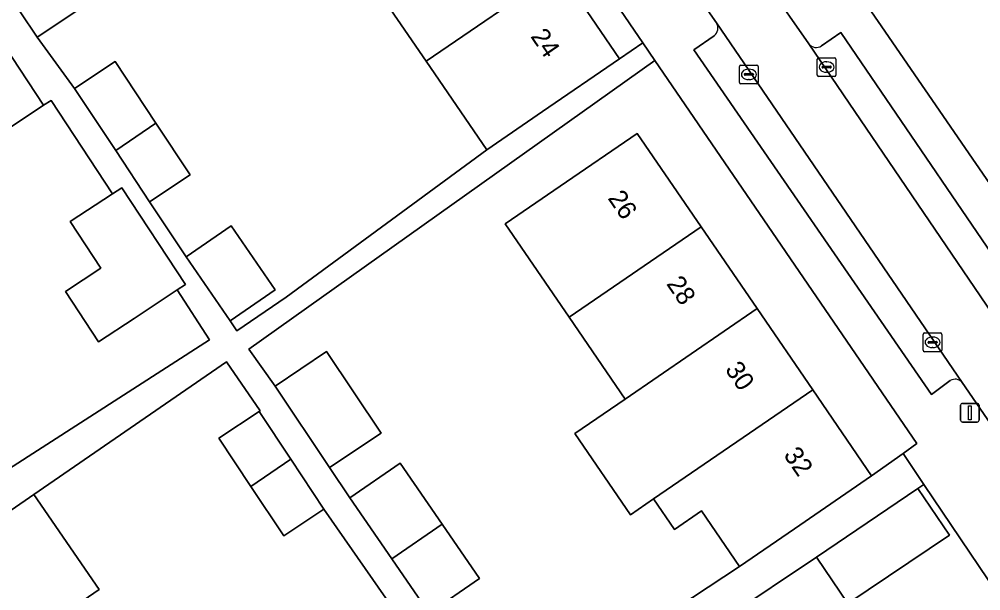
# Model space of a CAD drawing. Extents: x 157445 to 158888, y 383061 to 384688.
# Drawn here: x 158205.5 to 158256.9, y 383464.4 to 383494.9 of the extents above; entities that cross this region are included whole.
import ezdxf

# ---------------------------------------------------------------- set-up
doc = ezdxf.new("R2010")
doc.units = 0
for name, color, linetype in [('IMGEO_Erf', 7, 'Continuous'), ('IMGEO_Kolk', 7, 'Continuous'), ('IMGEO_Lichtmast', 7, 'Continuous'), ('IMGEO_Pand', 7, 'Continuous'), ('IMGEO_Pand_nummerreeks', 7, 'Continuous'), ('IMGEO_Parkeervlak_open', 7, 'Continuous'), ('IMGEO_Rijbaan_lokaal_open', 7, 'Continuous'), ('IMGEO_Voetpad_open', 7, 'Continuous')]:
    doc.layers.add(name, color=color, linetype=linetype)

msp = doc.modelspace()

# ---------------------------------------------------------------- linework, layer by layer
at = {"layer": 'IMGEO_Erf'}
for points in [[(158202.728, 383546.459), (158201.824, 383547.755), (158200.606, 383546.906), (158204.055, 383541.866), (158206.995, 383537.569), (158210.043, 383533.115), (158213.13, 383528.602), (158216.105, 383524.254), (158219.306, 383519.576), (158222.205, 383515.34), (158225.283, 383510.841), (158228.146, 383506.658), (158231.302, 383502.045), (158232.701, 383500), (158234.37, 383497.561), (158237.604, 383492.835), (158238.846, 383493.685)], [(158286.652, 383500.11), (158285.192, 383502.264), (158283.11, 383500.837), (158280.867, 383504.146), (158277.943, 383508.46), (158273.296, 383515.317), (158248.726, 383498.787), (158261.869, 383479.658), (158263.225, 383478.825), (158267.616, 383481.822), (158264.437, 383486.465), (158261.443, 383490.837), (158258.5, 383495.134), (158255.168, 383500), (158255.099, 383500.101), (158259.224, 383502.926), (158262.19, 383504.957), (158265.591, 383499.994), (158268.536, 383495.697), (158271.532, 383491.325), (158274.714, 383486.682), (158287.155, 383494.87), (158284.57, 383498.683)], [(158225.114, 383464.023), (158221.804, 383468.772), (158219.649, 383467.342), (158217.895, 383469.987), (158216.184, 383472.566), (158218.34, 383473.995), (158218.389, 383474.028), (158216.591, 383476.642), (158206.293, 383469.555), (158209.78, 383464.489), (158207.568, 383462.956), (158211.084, 383457.845), (158213.085, 383459.222), (158216.403, 383454.4), (158214.402, 383453.023), (158217.91, 383447.924), (158230.385, 383456.51), (158228.779, 383458.932), (158228.578, 383458.799), (158226.091, 383457.149), (158224.34, 383459.789), (158222.626, 383462.373)]]:
    msp.add_lwpolyline(points, close=True, dxfattribs=at)
for points in [[(158208.65, 383495.439), (158206.466, 383493.99), (158208.472, 383491.243), (158210.639, 383492.682), (158212.818, 383489.397), (158214.652, 383486.633), (158212.486, 383485.195), (158214.435, 383482.259), (158216.842, 383483.913), (158219.193, 383480.489), (158216.786, 383478.835), (158217.152, 383478.302), (158219.777, 383480.105), (158230.505, 383487.973), (158227.269, 383492.701), (158224.2, 383497.185)], [(158234.019, 383459.132), (158244.018, 383465.716), (158241.982, 383468.69), (158240.533, 383467.697), (158239.422, 383469.32), (158238.195, 383468.479), (158235.219, 383472.824), (158237.896, 383474.657), (158234.903, 383479.028), (158231.491, 383484.011), (158234.426, 383486.021), (158238.551, 383488.845), (158241.962, 383483.863), (158244.955, 383479.493), (158247.93, 383475.148), (158251.078, 383470.551), (158252.756, 383471.75), (158253.494, 383472.281), (158239.489, 383492.745), (158217.787, 383477.319), (158219.186, 383475.351), (158221.935, 383477.193), (158224.855, 383472.838), (158222.106, 383470.995), (158223.186, 383469.384), (158225.88, 383471.236), (158228.128, 383467.965), (158230.114, 383465.077), (158227.421, 383463.226)], [(158204.683, 383470.749), (158215.682, 383477.821), (158213.961, 383480.49), (158211.653, 383478.967), (158209.752, 383477.712), (158207.98, 383480.397), (158209.882, 383481.652), (158208.244, 383484.136), (158210.507, 383485.628), (158207.218, 383490.612), (158206.819, 383490.349), (158204.758, 383488.989)], [(158264.622, 383454.147), (158253.873, 383470.093), (158253.553, 383469.872), (158255.231, 383467.385), (158249.808, 383463.729), (158248.13, 383466.216), (158219.38, 383446.973)]]:
    msp.add_lwpolyline(points, dxfattribs=at)
at = {"layer": 'IMGEO_Kolk'}
for p, q in [((158248.169, 383491.966), (158248.169, 383492.818)), ((158248.244, 383492.892), (158249.096, 383492.892)), ((158249.17, 383492.818), (158249.17, 383491.966)), ((158244.013, 383491.574), (158244.013, 383492.426)), ((158244.088, 383492.5), (158244.94, 383492.5)), ((158245.014, 383492.426), (158245.014, 383491.574)), ((158248.428, 383492.386), (158248.428, 383492.398)), ((158248.866, 383492.349), (158248.468, 383492.349)), ((158248.471, 383492.435), (158248.869, 383492.435)), ((158248.657, 383492.672), (158248.682, 383492.672)), ((158248.912, 383492.398), (158248.912, 383492.386)), ((158244.272, 383491.994), (158244.272, 383492.006)), ((158244.71, 383491.957), (158244.312, 383491.957)), ((158244.315, 383492.043), (158244.713, 383492.043)), ((158244.501, 383492.28), (158244.526, 383492.28)), ((158244.756, 383492.006), (158244.756, 383491.994)), ((158249.096, 383491.892), (158248.244, 383491.892)), ((158248.68, 383492.112), (158248.655, 383492.112)), ((158244.94, 383491.5), (158244.088, 383491.5)), ((158244.524, 383491.72), (158244.499, 383491.72)), ((158253.833, 383477.261), (158253.833, 383478.113)), ((158253.908, 383478.187), (158254.76, 383478.187)), ((158254.321, 383477.967), (158254.346, 383477.967)), ((158254.834, 383478.113), (158254.834, 383477.261)), ((158254.092, 383477.681), (158254.092, 383477.693)), ((158254.53, 383477.644), (158254.132, 383477.644)), ((158254.135, 383477.73), (158254.533, 383477.73)), ((158254.344, 383477.407), (158254.319, 383477.407)), ((158254.576, 383477.693), (158254.576, 383477.681)), ((158254.76, 383477.187), (158253.908, 383477.187))]:
    msp.add_line(p, q, dxfattribs=at)
for points in [[(158248.169, 383491.966), (158248.169, 383492.818)], [(158248.244, 383492.892), (158249.096, 383492.892)], [(158249.17, 383492.818), (158249.17, 383491.966)], [(158244.013, 383491.574), (158244.013, 383492.426)], [(158244.088, 383492.5), (158244.94, 383492.5)], [(158245.014, 383492.426), (158245.014, 383491.574)], [(158249.096, 383491.892), (158248.244, 383491.892)], [(158244.94, 383491.5), (158244.088, 383491.5)], [(158253.833, 383477.261), (158253.833, 383478.113)], [(158253.908, 383478.187), (158254.76, 383478.187)], [(158254.834, 383478.113), (158254.834, 383477.261)], [(158254.76, 383477.187), (158253.908, 383477.187)]]:
    msp.add_lwpolyline(points, dxfattribs=at)
for centre, radius, start, end in [((158248.246, 383492.816), 0.0765, 91.552, 178.448), ((158248.246, 383492.816), 0.0765, 91.552, 178.448), ((158249.094, 383492.816), 0.0765, 1.552, 88.448), ((158249.094, 383492.816), 0.0765, 1.552, 88.448), ((158244.09, 383492.424), 0.0765, 91.552, 178.448), ((158244.09, 383492.424), 0.0765, 91.552, 178.448), ((158244.938, 383492.424), 0.0765, 1.552, 88.448), ((158244.938, 383492.424), 0.0765, 1.552, 88.448), ((158248.468, 383492.395), 0.0403, 85.8775, 175.7526), ((158248.465, 383492.385), 0.0366, 178.938, 274.7102), ((158248.869, 383492.392), 0.043, 264.8664, 352.4533), ((158248.873, 383492.397), 0.0386, 1.7309, 96.639), ((158244.312, 383492.003), 0.0403, 85.8775, 175.7526), ((158244.309, 383491.993), 0.0366, 178.938, 274.7102), ((158244.713, 383492), 0.043, 264.8664, 352.4533), ((158244.717, 383492.005), 0.0386, 1.7309, 96.639), ((158248.246, 383491.968), 0.0765, 181.552, 268.448), ((158248.246, 383491.968), 0.0765, 181.552, 268.448), ((158249.094, 383491.968), 0.0765, 271.552, 358.448), ((158249.094, 383491.968), 0.0765, 271.552, 358.448), ((158244.09, 383491.576), 0.0765, 181.552, 268.448), ((158244.09, 383491.576), 0.0765, 181.552, 268.448), ((158244.938, 383491.576), 0.0765, 271.552, 358.448), ((158244.938, 383491.576), 0.0765, 271.552, 358.448), ((158253.91, 383478.111), 0.0765, 91.552, 178.448), ((158253.91, 383478.111), 0.0765, 91.552, 178.448), ((158254.758, 383478.111), 0.0765, 1.552, 88.448), ((158254.758, 383478.111), 0.0765, 1.552, 88.448), ((158254.132, 383477.69), 0.0403, 85.8775, 175.7526), ((158254.129, 383477.68), 0.0366, 178.938, 274.7102), ((158254.533, 383477.687), 0.043, 264.8664, 352.4533), ((158254.537, 383477.692), 0.0386, 1.7309, 96.639), ((158253.91, 383477.263), 0.0765, 181.552, 268.448), ((158253.91, 383477.263), 0.0765, 181.552, 268.448), ((158254.758, 383477.263), 0.0765, 271.552, 358.448), ((158254.758, 383477.263), 0.0765, 271.552, 358.448)]:
    msp.add_arc(centre, radius, start, end, dxfattribs=at)
for centre, major_axis, ratio, start_param, end_param in [((158248.656, 383492.392), (-0.387, 0.002), 0.722429, 4.712389, 7.853982), ((158248.681, 383492.392), (-0.39, 0.002), 0.717154, 1.570796, 4.712389), ((158244.5, 383492), (-0.387, 0.002), 0.722429, 4.712389, 7.853982), ((158244.525, 383492), (-0.39, 0.002), 0.717154, 1.570796, 4.712389), ((158254.32, 383477.687), (-0.387, 0.002), 0.722429, 4.712389, 7.853982), ((158254.345, 383477.687), (-0.39, 0.002), 0.717154, 1.570796, 4.712389)]:
    msp.add_ellipse(centre, major_axis=major_axis, ratio=ratio, start_param=start_param, end_param=end_param, dxfattribs=at)
at = {"layer": 'IMGEO_Lichtmast'}
for p, q in [((158255.828, 383473.528), (158255.828, 383474.328)), ((158255.828, 383474.328), (158255.828, 383473.528)), ((158255.928, 383474.428), (158256.718, 383474.428)), ((158256.718, 383474.428), (158255.928, 383474.428)), ((158256.818, 383474.328), (158256.818, 383473.528)), ((158256.818, 383473.528), (158256.818, 383474.328)), ((158256.718, 383473.428), (158255.928, 383473.428)), ((158255.928, 383473.428), (158256.718, 383473.428))]:
    msp.add_line(p, q, dxfattribs=at)
msp.add_lwpolyline([(158256.248, 383474.303), (158256.398, 383474.303), (158256.398, 383473.553), (158256.248, 383473.553), (158256.248, 383474.303)], dxfattribs=at)
for centre, start, end in [((158255.928, 383474.328), 90, 180), ((158255.928, 383474.328), 90, 180), ((158256.718, 383474.328), 0, 90), ((158256.718, 383474.328), 360, 90), ((158255.928, 383473.528), 180, 270), ((158255.928, 383473.528), 180, 270), ((158256.718, 383473.528), 270, 0), ((158256.718, 383473.528), 270, 0)]:
    msp.add_arc(centre, 0.1, start, end, dxfattribs=at)
at = {"layer": 'IMGEO_Pand'}
for points in [[(158224.2, 383497.185), (158227.269, 383492.701), (158234.37, 383497.561), (158232.701, 383500), (158231.302, 383502.045), (158228.314, 383500)], [(158206.816, 383498.203), (158204.652, 383496.722), (158206.466, 383493.99), (158208.65, 383495.439)], [(158227.269, 383492.701), (158230.505, 383487.973), (158233.479, 383490.01), (158237.604, 383492.835), (158234.37, 383497.561)], [(158205.133, 383492.905), (158203.092, 383491.516), (158204.758, 383488.989), (158206.819, 383490.349)], [(158208.472, 383491.243), (158210.672, 383487.928), (158212.818, 383489.397), (158210.639, 383492.682)], [(158212.818, 383489.397), (158210.672, 383487.928), (158212.486, 383485.195), (158214.652, 383486.633)], [(158241.962, 383483.863), (158238.551, 383488.845), (158234.426, 383486.021), (158231.491, 383484.011), (158234.903, 383479.028)], [(158210.993, 383485.949), (158210.507, 383485.628), (158208.244, 383484.136), (158209.882, 383481.652), (158207.98, 383480.397), (158209.752, 383477.712), (158211.653, 383478.967), (158213.961, 383480.49), (158214.402, 383480.781)], [(158214.435, 383482.259), (158216.786, 383478.835), (158219.193, 383480.489), (158216.842, 383483.913)], [(158244.955, 383479.493), (158241.962, 383483.863), (158234.903, 383479.028), (158237.896, 383474.657)], [(158247.93, 383475.148), (158244.955, 383479.493), (158237.896, 383474.657), (158235.219, 383472.824), (158238.195, 383468.479), (158239.422, 383469.32)], [(158222.106, 383470.995), (158224.855, 383472.838), (158221.935, 383477.193), (158219.186, 383475.351)], [(158251.078, 383470.551), (158247.93, 383475.148), (158239.422, 383469.32), (158240.533, 383467.697), (158241.982, 383468.69), (158244.018, 383465.716), (158246.953, 383467.726)], [(158218.34, 383473.995), (158216.184, 383472.566), (158217.895, 383469.987), (158220.033, 383471.443)], [(158220.033, 383471.443), (158217.895, 383469.987), (158219.649, 383467.342), (158221.804, 383468.772)], [(158225.432, 383466.118), (158228.128, 383467.965), (158225.88, 383471.236), (158223.186, 383469.384)], [(158249.808, 383463.729), (158255.231, 383467.385), (158253.553, 383469.872), (158248.13, 383466.216)], [(158201.731, 383458.982), (158207.568, 383462.956), (158209.78, 383464.489), (158206.293, 383469.555), (158202.133, 383466.692), (158198.014, 383463.857), (158198.184, 383463.609), (158198.431, 383463.779)], [(158225.432, 383466.118), (158227.421, 383463.226), (158230.114, 383465.077), (158228.128, 383467.965)]]:
    msp.add_lwpolyline(points, close=True, dxfattribs=at)
at = {"layer": 'IMGEO_Parkeervlak_open'}
for points in [[(158255.919, 383475.538), (158242.783, 383494.759)], [(158242.651, 383494.063), (158241.566, 383493.32), (158254.273, 383474.898), (158255.28, 383475.642)], [(158258.873, 383478.106), (158259.918, 383478.856), (158249.433, 383494.23), (158248.398, 383493.528)], [(158247.722, 383493.631), (158258.728, 383477.438)]]:
    msp.add_lwpolyline(points, dxfattribs=at)
for centre, radius, start, end in [((158242.332, 383494.484), 0.528, 307.1636, 31.3586), ((158248.112, 383493.923), 0.487, 216.7771, 305.8962), ((158255.54, 383475.225), 0.492, 39.5864, 121.9254)]:
    msp.add_arc(centre, radius, start, end, dxfattribs=at)
at = {"layer": 'IMGEO_Rijbaan_lokaal_open'}
msp.add_lwpolyline([(158255.919, 383475.538), (158257.256, 383473.597), (158259.373, 383470.5), (158259.507, 383470.303), (158262.287, 383472.225), (158260.287, 383475.203), (158258.728, 383477.438), (158247.722, 383493.631), (158245.53, 383496.782), (158244.094, 383498.921), (158234.782, 383512.562), (158234.536, 383512.916), (158231.722, 383510.909), (158231.812, 383510.778), (158231.874, 383510.687), (158241.2, 383497.039), (158242.783, 383494.759)], close=True, dxfattribs=at)
at = {"layer": 'IMGEO_Voetpad_open'}
for points in [[(158188.531, 383573.926), (158185.481, 383578.308), (158185.149, 383578.774), (158182.051, 383576.472), (158185.974, 383570.689), (158197.887, 383553.4), (158199.816, 383550.634), (158200.694, 383549.375), (158201.824, 383547.755), (158202.728, 383546.459), (158238.846, 383493.685), (158239.489, 383492.745), (158253.494, 383472.281), (158252.756, 383471.75), (158253.873, 383470.093), (158264.622, 383454.147), (158268.319, 383448.776), (158272.122, 383443.31), (158276.032, 383446.18), (158275.722, 383446.662), (158273.468, 383449.96)], [(158276.3, 383451.789), (158278.532, 383448.573), (158278.889, 383448.114), (158282.772, 383450.584), (158279.13, 383455.982), (158275.404, 383461.42), (158273.585, 383464.075), (158266.135, 383475.301), (158264.491, 383477.795), (158264.125, 383477.532), (158263.225, 383478.825), (158261.869, 383479.658), (158248.726, 383498.787), (158247.855, 383500.055), (158210.918, 383553.818)], [(158186.396, 383520.42), (158189.663, 383515.631), (158189.847, 383515.373), (158189.999, 383515.477), (158191.598, 383513.141), (158191.482, 383513.061), (158196.688, 383505.425), (158196.804, 383505.501), (158198.526, 383502.906), (158200.228, 383500.343), (158203.41, 383495.517), (158205.133, 383492.905), (158206.819, 383490.349), (158207.218, 383490.612), (158210.507, 383485.628), (158210.993, 383485.949), (158214.402, 383480.781), (158213.961, 383480.49), (158215.682, 383477.821), (158204.683, 383470.749), (158198.611, 383466.571), (158193.833, 383463.284)], [(158244.094, 383498.921), (158245.53, 383496.782), (158247.722, 383493.631)], [(158242.783, 383494.759), (158241.2, 383497.039)], [(158227.421, 383463.226), (158225.432, 383466.118), (158223.186, 383469.384), (158222.106, 383470.995), (158219.186, 383475.351), (158217.787, 383477.319), (158239.489, 383492.745), (158238.846, 383493.685), (158237.604, 383492.835), (158233.479, 383490.01), (158230.505, 383487.973), (158219.777, 383480.105), (158217.152, 383478.302), (158216.786, 383478.835), (158214.435, 383482.259), (158212.486, 383485.195), (158210.672, 383487.928), (158208.472, 383491.243), (158206.466, 383493.99), (158204.652, 383496.722)], [(158255.28, 383475.642), (158254.273, 383474.898), (158241.566, 383493.32), (158242.651, 383494.063)], [(158248.398, 383493.528), (158249.433, 383494.23), (158259.918, 383478.856), (158258.873, 383478.106)], [(158198.014, 383463.857), (158202.133, 383466.692), (158206.293, 383469.555), (158216.591, 383476.642), (158218.389, 383474.028), (158218.34, 383473.995), (158220.033, 383471.443), (158221.804, 383468.772), (158225.114, 383464.023)], [(158262.733, 383465.598), (158262.238, 383466.339), (158259.507, 383470.303), (158259.373, 383470.5), (158257.256, 383473.597), (158255.919, 383475.538)], [(158219.38, 383446.973), (158248.13, 383466.216), (158253.553, 383469.872), (158253.873, 383470.093), (158252.756, 383471.75), (158251.078, 383470.551), (158246.953, 383467.726), (158244.018, 383465.716), (158234.019, 383459.132)]]:
    msp.add_lwpolyline(points, dxfattribs=at)
for centre, radius, start, end in [((158242.332, 383494.484), 0.528, 307.1636, 31.3586), ((158248.112, 383493.923), 0.487, 216.7771, 305.8962), ((158255.54, 383475.225), 0.492, 39.5864, 121.9254)]:
    msp.add_arc(centre, radius, start, end, dxfattribs=at)

# ---------------------------------------------------------------- texts
at = {"layer": 'IMGEO_Pand_nummerreeks'}
for s, rotation, p in [('24', 304.3838, (158232.815, 383494.028)), ('26', 304.4018, (158236.943, 383485.387)), ('28', 304.4018, (158240.077, 383480.811)), ('30', 304.4002, (158243.21, 383476.238)), ('32', 304.4002, (158246.337, 383471.669))]:
    msp.add_text(s, height=1, rotation=rotation, dxfattribs=at).set_placement(p)

doc.saveas('drawing.dxf')
